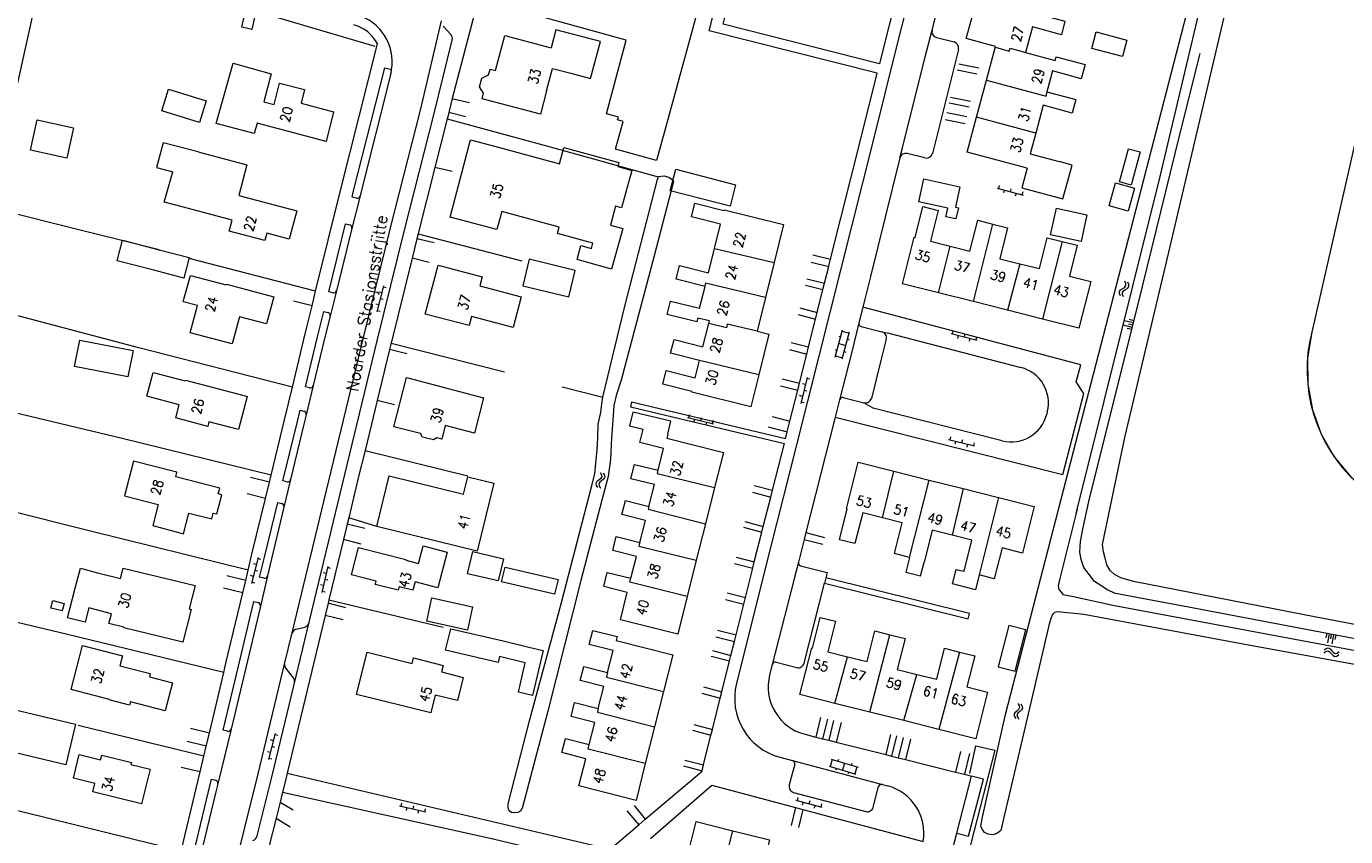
# Model space of a CAD drawing. Header units: metres. Extents: x 189705 to 199106, y 581686 to 588448.
# Tile 462 of 555: x 198376 to 198593, y 585206 to 585339. Entities that reach past the tile are written whole.
import ezdxf

# ---------------------------------------------------------------- set-up
doc = ezdxf.new("R2010")
doc.units = ezdxf.units.M
doc.layers.add('B-WA-OG-GBKN-G', color=7, linetype='Continuous', lineweight=18)
doc.styles.add('Style-STANDARD', font='STANDARD.shx')

msp = doc.modelspace()

# ---------------------------------------------------------------- linework, layer by layer
at = {"layer": 'B-WA-OG-GBKN-G'}
for p, q in [((198535.938, 585312.416), (198535.805, 585311.934)), ((198535.612, 585311.987), (198539.854, 585310.817)), ((198536.769, 585311.668), (198536.636, 585311.186)), ((198537.866, 585311.884), (198537.733, 585311.402)), ((198538.697, 585311.136), (198538.564, 585310.654)), ((198539.794, 585311.352), (198539.661, 585310.87)), ((198435.021, 585295.95), (198433.926, 585291.688)), ((198435.455, 585295.632), (198434.971, 585295.756)), ((198555.648, 585295.006), (198555.843, 585295.283)), ((198555.843, 585295.283), (198556.183, 585295.507)), ((198556.129, 585294.868), (198556.317, 585295.135)), ((198556.183, 585295.507), (198556.523, 585295.733)), ((198556.317, 585295.135), (198556.66, 585295.369)), ((198556.523, 585295.733), (198556.715, 585296)), ((198556.7, 585296.336), (198556.532, 585296.709)), ((198556.66, 585295.369), (198557.001, 585295.592)), ((198556.715, 585296), (198556.7, 585296.336)), ((198557.001, 585295.592), (198557.193, 585295.859)), ((198557.176, 585296.196), (198557.009, 585296.569)), ((198557.193, 585295.859), (198557.176, 585296.196)), ((198434.225, 585292.851), (198433.74, 585292.975)), ((198434.722, 585294.788), (198434.238, 585294.912)), ((198434.958, 585293.695), (198434.473, 585293.819)), ((198555.666, 585294.68), (198555.648, 585295.006)), ((198555.834, 585294.309), (198555.666, 585294.68)), ((198556.145, 585294.54), (198556.129, 585294.868)), ((198556.311, 585294.168), (198556.145, 585294.54)), ((198434.46, 585291.758), (198433.976, 585291.882)), ((198509.04, 585284.276), (198510.235, 585288.718)), ((198528.361, 585288.559), (198528.24, 585288.074)), ((198557.758, 585289.149), (198556.297, 585289.512)), ((198557.94, 585289.879), (198556.479, 585290.243)), ((198557.667, 585288.784), (198556.937, 585288.965)), ((198557.849, 585289.514), (198557.119, 585289.696)), ((198558.031, 585290.244), (198557.3, 585290.426)), ((198509.638, 585286.497), (198510.796, 585286.185)), ((198509.647, 585287.685), (198509.937, 585287.607)), ((198510.183, 585288.525), (198511.342, 585288.213)), ((198510.199, 585283.964), (198511.394, 585288.406)), ((198511.069, 585287.199), (198511.359, 585287.121)), ((198528.046, 585288.122), (198532.315, 585287.057)), ((198529.21, 585287.831), (198529.089, 585287.346)), ((198530.302, 585288.075), (198530.181, 585287.589)), ((198531.151, 585287.347), (198531.03, 585286.862)), ((198532.242, 585287.59), (198532.121, 585287.105)), ((198509.05, 585285.466), (198509.339, 585285.388)), ((198509.092, 585284.469), (198510.251, 585284.157)), ((198510.524, 585285.173), (198510.814, 585285.095)), ((198504.447, 585280.946), (198503.439, 585276.663)), ((198504.172, 585279.778), (198503.685, 585279.892)), ((198504.888, 585280.637), (198504.401, 585280.751)), ((198503.714, 585277.831), (198503.227, 585277.946)), ((198504.43, 585278.69), (198503.943, 585278.804)), ((198503.971, 585276.743), (198503.485, 585276.858)), ((198484.832, 585274.371), (198489.104, 585273.315)), ((198485.146, 585274.808), (198485.026, 585274.323)), ((198485.997, 585274.083), (198485.877, 585273.598)), ((198487.088, 585274.328), (198486.968, 585273.843)), ((198487.939, 585273.603), (198487.819, 585273.118)), ((198489.029, 585273.849), (198488.909, 585273.363)), ((198527.647, 585270.77), (198531.915, 585269.701)), ((198527.963, 585271.206), (198527.841, 585270.721)), ((198528.811, 585270.478), (198528.69, 585269.993)), ((198529.903, 585270.72), (198529.781, 585270.235)), ((198530.751, 585269.992), (198530.63, 585269.507)), ((198531.843, 585270.234), (198531.721, 585269.749)), ((198470.511, 585265.332), (198470.717, 585264.98)), ((198470.717, 585264.98), (198470.769, 585264.656)), ((198471, 585265.245), (198471.208, 585264.895)), ((198471.208, 585264.895), (198471.263, 585264.572)), ((198469.982, 585263.841), (198469.821, 585263.554)), ((198469.821, 585263.554), (198469.875, 585263.221)), ((198469.875, 585263.221), (198470.083, 585262.869)), ((198470.297, 585264.1), (198469.982, 585263.841)), ((198470.612, 585264.37), (198470.297, 585264.1)), ((198470.473, 585263.754), (198470.312, 585263.467)), ((198470.312, 585263.467), (198470.365, 585263.134)), ((198470.365, 585263.134), (198470.572, 585262.782)), ((198470.787, 585264.016), (198470.473, 585263.754)), ((198470.769, 585264.656), (198470.612, 585264.37)), ((198471.1, 585264.276), (198470.787, 585264.016)), ((198471.263, 585264.572), (198471.1, 585264.276)), ((198414.449, 585251.411), (198413.38, 585247.143)), ((198414.157, 585250.247), (198413.672, 585250.368)), ((198414.885, 585251.095), (198414.4, 585251.217)), ((198425.897, 585249.932), (198424.885, 585245.65)), ((198426.338, 585249.622), (198425.851, 585249.737)), ((198413.671, 585248.307), (198413.186, 585248.428)), ((198414.399, 585249.155), (198413.914, 585249.277)), ((198425.621, 585248.764), (198425.134, 585248.879)), ((198425.877, 585247.676), (198425.391, 585247.791)), ((198413.913, 585247.215), (198413.428, 585247.337)), ((198425.161, 585246.818), (198424.674, 585246.933)), ((198425.417, 585245.73), (198424.931, 585245.845)), ((198589.642, 585238.951), (198589.502, 585238.211)), ((198590.012, 585238.882), (198589.734, 585237.401)), ((198590.382, 585238.812), (198590.243, 585238.072)), ((198590.752, 585238.742), (198590.474, 585237.262)), ((198591.122, 585238.673), (198590.983, 585237.932)), ((198589.151, 585235.781), (198589.492, 585236.004)), ((198589.214, 585236.274), (198589.554, 585236.499)), ((198589.492, 585236.004), (198589.814, 585236.071)), ((198589.554, 585236.499), (198589.874, 585236.569)), ((198589.814, 585236.071), (198590.107, 585235.929)), ((198589.874, 585236.569), (198590.178, 585236.42)), ((198590.107, 585235.929), (198590.391, 585235.627)), ((198590.178, 585236.42), (198590.453, 585236.12)), ((198590.391, 585235.627), (198590.666, 585235.325)), ((198590.453, 585236.12), (198590.729, 585235.82)), ((198590.666, 585235.325), (198590.96, 585235.178)), ((198590.729, 585235.82), (198591.024, 585235.672)), ((198590.96, 585235.178), (198591.29, 585235.248)), ((198591.024, 585235.672), (198591.353, 585235.741)), ((198591.29, 585235.248), (198591.632, 585235.472)), ((198591.353, 585235.741), (198591.695, 585235.965)), ((198538.511, 585225.942), (198538.361, 585225.649)), ((198538.817, 585226.212), (198538.511, 585225.942)), ((198539.122, 585226.493), (198538.817, 585226.212)), ((198539.005, 585225.872), (198538.854, 585225.579)), ((198538.986, 585227.451), (198539.205, 585227.106)), ((198539.309, 585226.145), (198539.005, 585225.872)), ((198539.268, 585226.784), (198539.122, 585226.493)), ((198539.205, 585227.106), (198539.268, 585226.784)), ((198539.612, 585226.416), (198539.309, 585226.145)), ((198539.478, 585227.381), (198539.699, 585227.039)), ((198539.765, 585226.718), (198539.612, 585226.416)), ((198539.699, 585227.039), (198539.765, 585226.718)), ((198538.361, 585225.649), (198538.427, 585225.318)), ((198538.427, 585225.318), (198538.647, 585224.974)), ((198538.854, 585225.579), (198538.918, 585225.249)), ((198538.918, 585225.249), (198539.139, 585224.905)), ((198417.263, 585222.516), (198416.155, 585218.258)), ((198417.696, 585222.196), (198417.213, 585222.322)), ((198416.457, 585219.419), (198415.973, 585219.545)), ((198416.961, 585221.355), (198416.477, 585221.481)), ((198417.193, 585220.261), (198416.709, 585220.387)), ((198416.689, 585218.325), (198416.205, 585218.451)), ((198508.57, 585218.253), (198508.236, 585217.101)), ((198508.378, 585218.309), (198512.796, 585217.025)), ((198509.568, 585218.275), (198509.485, 585217.987)), ((198510.587, 585217.667), (198510.252, 585216.515)), ((198511.775, 585217.634), (198511.691, 585217.346)), ((198508.043, 585217.157), (198512.461, 585215.873)), ((198509.246, 585216.807), (198509.162, 585216.519)), ((198511.26, 585216.222), (198511.177, 585215.934)), ((198512.604, 585217.081), (198512.269, 585215.929)), ((198437.953, 585211.111), (198437.839, 585210.624)), ((198502.619, 585211.59), (198506.875, 585210.472)), ((198502.94, 585212.023), (198502.813, 585211.539)), ((198503.78, 585211.285), (198503.653, 585210.802)), ((198504.874, 585211.515), (198504.747, 585211.031)), ((198505.714, 585210.777), (198505.587, 585210.293)), ((198506.808, 585211.007), (198506.681, 585210.523)), ((198437.644, 585210.67), (198441.928, 585209.667)), ((198438.813, 585210.396), (198438.699, 585209.91)), ((198439.9, 585210.655), (198439.786, 585210.168)), ((198440.76, 585209.941), (198440.646, 585209.454)), ((198441.848, 585210.199), (198441.734, 585209.713))]:
    msp.add_line(p, q, dxfattribs=at)
at = {"layer": 'B-WA-OG-GBKN-G', "flags": 128}
for points in [[(198620.069, 585235.516), (198587.899, 585241.64), (198557.962, 585247.469), (198555.883, 585248.043), (198554.846, 585248.61), (198554.139, 585249.276), (198553.562, 585250.195), (198553.29, 585251.315), (198553.018, 585252.359), (198552.874, 585253.529), (198556.558, 585271.093), (198563.74, 585301.467), (198573.02, 585340.952), (198581.958, 585378.838), (198591.347, 585419.414), (198599.423, 585454.002), (198605.166, 585478.718), (198607.712, 585489.935), (198608.234, 585491.889)], [(198617.013, 585419.425), (198587.169, 585288.343)], [(198376.649, 585348.704), (198377.55, 585351.815), (198433.602, 585335.253)], [(198517.224, 585353.144), (198521.302, 585352.113), (198517.092, 585335.461), (198516.326, 585332.386), (198490.678, 585338.869), (198491.913, 585343.755)], [(198523.515, 585352.709), (198519.032, 585334.974), (198515.31, 585320.036), (198509.955, 585298.731), (198502.732, 585269.902), (198497.36, 585248.722), (198492.866, 585230.736)], [(198524.923, 585337.904), (198527.349, 585347.435), (198528.385, 585351.537)], [(198508.288, 585300.306), (198513.37, 585320.522), (198515.934, 585330.814), (198488.373, 585337.782), (198491.521, 585350.231)], [(198374.55, 585327.003), (198378.937, 585346.823), (198379.098, 585347.966), (198378.974, 585348.45), (198378.443, 585348.835), (198377.834, 585348.915), (198376.46, 585348.671), (198376.025, 585348.115)], [(198487.71, 585345.72), (198481.04, 585321.03), (198479.78, 585316.5), (198473.05, 585318.39), (198474.28, 585322.91), (198473.38, 585323.16), (198473.51, 585323.61), (198471.57, 585324.14), (198474.81, 585336.25), (198458.18, 585340.82)], [(198450.512, 585342.989), (198446.24, 585326.704)], [(198536.995, 585225.655), (198567.057, 585342.153), (198567.906, 585342.799), (198569.062, 585342.507), (198568.949, 585341.744)], [(198535.36, 585335.2), (198530.55, 585336.5), (198532.153, 585342.446)], [(198542, 585340.64), (198546.72, 585339.36), (198546.13, 585337.14), (198541.41, 585338.42), (198540.27, 585334.21)], [(198548.567, 585258.593), (198562.306, 585313.907), (198568.949, 585341.744)], [(198413.88, 585339.97), (198413.43, 585337.97), (198411.77, 585338.37), (198412.22, 585340.36), (198413.88, 585339.97)], [(198420.02, 585239.033), (198426.405, 585265.546), (198431.725, 585287.46), (198436.225, 585305.668), (198441.065, 585324.792), (198444.511, 585339.423)], [(198446.041, 585337.177), (198444.761, 585338.546)], [(198414.293, 585205.734), (198416.686, 585215.367), (198422.48, 585239.424), (198428.641, 585265.005), (198433.959, 585286.913), (198438.456, 585305.11), (198443.295, 585324.228), (198446.28, 585336.25)], [(198461.74, 585327.95), (198460.73, 585324.11), (198451.19, 585326.63), (198451.4, 585327.55), (198450.74, 585328.59), (198451.12, 585330.02), (198452.23, 585330.57), (198452.48, 585331.49), (198453.35, 585331.25), (198454.88, 585337.02), (198462.491, 585335.007)], [(198465.693, 585330.831), (198468.956, 585329.968), (198470.561, 585336.038), (198463.274, 585337.966), (198462.491, 585335.007)], [(198519.651, 585316.928), (198520.065, 585318.592), (198523.805, 585333.51), (198524.923, 585337.904)], [(198525.645, 585336.688), (198528.544, 585335.951)], [(198556.149, 585333.571), (198551.114, 585334.892), (198551.823, 585337.594), (198556.858, 585336.273), (198556.149, 585333.571)], [(198423.881, 585295.057), (198428.011, 585311.804), (198434.02, 585335.635)], [(198529.267, 585334.739), (198524.984, 585317.655)], [(198533.863, 585329.667), (198535.36, 585335.2)], [(198535.336, 585335.112), (198537.586, 585334.45), (198537.731, 585334.956), (198540.281, 585334.249)], [(198540.27, 585334.21), (198545.13, 585332.89), (198545.3, 585333.52), (198550.03, 585332.24), (198549.4, 585329.93), (198544.66, 585331.2), (198543.74, 585327.78)], [(198634.571, 585231.372), (198632.741, 585231.309), (198619.977, 585233.356), (198595.163, 585237.903), (198566.951, 585243.263), (198555.026, 585245.508), (198553.633, 585246.077), (198552.774, 585246.718), (198551.586, 585247.489), (198550.679, 585248.614), (198549.824, 585249.789), (198549.376, 585251.063), (198549.131, 585252.285), (198549.27, 585254.038), (198549.641, 585256.043), (198550.639, 585260.611), (198559.431, 585295.855), (198565.557, 585320.797), (198568.874, 585334.073)], [(198426.82, 585324.51), (198425.62, 585319.64), (198414.27, 585322.63), (198413.82, 585320.92), (198407.56, 585322.57), (198410.38, 585332.47), (198416.6, 585330.74), (198415.4, 585326.11), (198417.06, 585325.68), (198417.98, 585329.2), (198422.07, 585328.13), (198421.49, 585325.9), (198426.82, 585324.51)], [(198529.336, 585332.39), (198532.583, 585331.731)], [(198430.551, 585310.339), (198429.856, 585310.512), (198430.049, 585311.295), (198435.195, 585331.706), (198436.338, 585331.419)], [(198436.2, 585330.754), (198431.23, 585310.997), (198431.157, 585310.703)], [(198461.74, 585327.95), (198462.73, 585331.608), (198465.693, 585330.831)], [(198529.049, 585331.375), (198532.296, 585330.717)], [(198532.229, 585323.624), (198533.863, 585329.667)], [(198533.863, 585329.667), (198543.624, 585327.039), (198543.795, 585327.765)], [(198404.856, 585322.754), (198398.651, 585324.677), (198399.744, 585328.204), (198405.949, 585326.281), (198404.856, 585322.754)], [(198543.74, 585327.78), (198548.48, 585326.5), (198547.88, 585324.28), (198543.15, 585325.56), (198541.924, 585321.007)], [(198446.24, 585326.704), (198445.693, 585324.379)], [(198449.091, 585325.948), (198446.226, 585326.642)], [(198527.729, 585325.976), (198531.018, 585325.309)], [(198527.957, 585326.911), (198531.247, 585326.244)], [(198383.075, 585316.882), (198377.113, 585318.201), (198378.22, 585323.203), (198384.182, 585321.884), (198383.075, 585316.882)], [(198445.447, 585323.357), (198443.43, 585315.388)], [(198445.693, 585324.379), (198445.525, 585323.664), (198445.447, 585323.357)], [(198445.447, 585323.357), (198462.927, 585318.6), (198480.055, 585313.83)], [(198448.521, 585323.695), (198445.693, 585324.379)], [(198527.061, 585323.248), (198530.351, 585322.581)], [(198527.343, 585324.401), (198530.633, 585323.734)], [(198540.52, 585315.268), (198530.67, 585317.86), (198532.229, 585323.624)], [(198541.924, 585321.007), (198532.229, 585323.624)], [(198541.924, 585321.007), (198541.01, 585317.61), (198545.75, 585316.34)], [(198404.62, 585317.91), (198398.867, 585319.422), (198397.799, 585315.36), (198400.443, 585314.665)], [(198454.388, 585308.139), (198453.61, 585305.17), (198445.91, 585307.22), (198449.28, 585319.9), (198453.41, 585318.81)], [(198453.41, 585318.81), (198463.866, 585315.963), (198464.592, 585318.626), (198473.599, 585316.17), (198473.417, 585315.501), (198475.694, 585314.881), (198474.017, 585308.732), (198473.054, 585308.995), (198472.217, 585305.926), (198474.223, 585305.379), (198472.403, 585298.706), (198466.733, 585300.253), (198467.366, 585302.574), (198469.084, 585302.106), (198469.322, 585302.978), (198463.518, 585304.56), (198463.794, 585305.573), (198454.388, 585308.139)], [(198404.62, 585317.91), (198412.61, 585315.81), (198411.27, 585310.75), (198420.77, 585308.25), (198419.55, 585303.63), (198415.88, 585304.59), (198415.57, 585303.38), (198409.72, 585304.92), (198410.2, 585306.75), (198402.24, 585308.84)], [(198519.651, 585316.928), (198514.827, 585297.505), (198513.58, 585292.471)], [(198523.771, 585316.929), (198520.865, 585317.657)], [(198557.579, 585312.491), (198555.678, 585313.009), (198557.159, 585318.447), (198559.06, 585317.929), (198557.579, 585312.491)], [(198402.24, 585308.84), (198399.052, 585309.684), (198400.443, 585314.665)], [(198443.43, 585315.388), (198440.687, 585304.551), (198440.674, 585304.497)], [(198446.247, 585314.707), (198443.43, 585315.388)], [(198491.817, 585309.002), (198481.99, 585311.549), (198482.905, 585315.08), (198492.732, 585312.533), (198491.817, 585309.002)], [(198540.52, 585315.268), (198539.657, 585312.05), (198546.38, 585310.233), (198547.876, 585315.765), (198545.75, 585316.34)], [(198470.938, 585277.697), (198474.552, 585292.617), (198479.936, 585313.371), (198480.067, 585313.878), (198480.525, 585313.926), (198481.008, 585313.973), (198481.895, 585313.713), (198482.223, 585313.431), (198482.551, 585313.072), (198479.389, 585300.894), (198473.982, 585280.496), (198473.125, 585277.961), (198472.757, 585276.337), (198472.588, 585273.948), (198472.389, 585271.052), (198472.236, 585267.52), (198471.809, 585264.676), (198470.816, 585260.795), (198467.367, 585247.627), (198461.952, 585226.213), (198457.799, 585210.457), (198457.515, 585209.849), (198457.005, 585209.573), (198456.522, 585209.526), (198455.963, 585209.606), (198455.609, 585209.863), (198455.46, 585210.347), (198455.414, 585211.008), (198458.943, 585224.607), (198464.165, 585244.015), (198469.078, 585262.967), (198469.653, 585265.149), (198469.873, 585267.461), (198470.011, 585269.01), (198470.153, 585271.068), (198470.22, 585273.254), (198470.615, 585275.208), (198470.778, 585276.605), (198470.938, 585277.697)], [(198522.767, 585309.717), (198523.581, 585313.489), (198529.477, 585312.217), (198528.756, 585308.875), (198529.249, 585308.768), (198528.852, 585306.928), (198527.189, 585307.286), (198527.493, 585308.697), (198522.767, 585309.717)], [(198557.055, 585308.22), (198553.953, 585309.101), (198555.014, 585312.835), (198558.116, 585311.955), (198557.055, 585308.22)], [(198431.157, 585310.703), (198429.824, 585305.358)], [(198398.21, 585301.86), (198381.36, 585306.086), (198370.463, 585308.782)], [(198489.265, 585302.095), (198490.26, 585306.09), (198485.51, 585307.27), (198486.06, 585309.5), (198490.81, 585308.31), (198490.84, 585308.41), (198500.59, 585306), (198499.051, 585299.783)], [(198525.99, 585294.807), (198520.06, 585296.3), (198522.01, 585303.93), (198522.14, 585303.9), (198523.41, 585308.97), (198525.93, 585308.33), (198524.66, 585303.27), (198527.905, 585302.455)], [(198544.376, 585304.303), (198545.326, 585308.699), (198550.32, 585307.62), (198549.37, 585303.224), (198544.376, 585304.303)], [(198426.675, 585294.795), (198426.019, 585294.958), (198428.776, 585306.134), (198429.46, 585305.964)], [(198527.905, 585302.455), (198531.15, 585301.64), (198532.42, 585306.71), (198534.87, 585306.095)], [(198531.732, 585293.362), (198534.87, 585306.095)], [(198534.87, 585306.095), (198537.32, 585305.48), (198536.05, 585300.4), (198539.295, 585299.59)], [(198429.824, 585305.358), (198427.282, 585295.159)], [(198440.473, 585303.685), (198439.679, 585300.472)], [(198440.674, 585304.497), (198440.473, 585303.685)], [(198443.287, 585303.004), (198440.473, 585303.685)], [(198440.674, 585304.497), (198457.66, 585300.031)], [(198539.295, 585299.59), (198542.54, 585298.78), (198543.82, 585303.85), (198546.275, 585303.235)], [(198397.33, 585298.5), (198391.361, 585300.063), (198392.241, 585303.423), (198398.21, 585301.86)], [(198398.21, 585301.86), (198403.16, 585300.59), (198402.28, 585297.2), (198397.33, 585298.5)], [(198487.71, 585295.87), (198482.96, 585297.05), (198483.52, 585299.28), (198488.27, 585298.1), (198489.265, 585302.095)], [(198489.265, 585302.095), (198499.051, 585299.783)], [(198525.99, 585294.807), (198527.905, 585302.455)], [(198546.275, 585303.235), (198543.063, 585290.509)], [(198546.275, 585303.235), (198548.73, 585302.62), (198547.46, 585297.54), (198550.94, 585296.67), (198548.98, 585289.02), (198543.063, 585290.509)], [(198423.881, 585295.057), (198403.126, 585300.459)], [(198439.679, 585300.472), (198436.245, 585286.579)], [(198442.475, 585299.795), (198439.679, 585300.472)], [(198466.448, 585298.477), (198458.876, 585300.306), (198457.825, 585295.956), (198465.397, 585294.126), (198466.448, 585298.477)], [(198499.051, 585299.783), (198497.625, 585294.024)], [(198505.095, 585299.861), (198507.987, 585299.105)], [(198505.392, 585301.062), (198508.288, 585300.306)], [(198507.987, 585299.105), (198508.016, 585299.223), (198508.288, 585300.306)], [(198539.295, 585299.59), (198537.304, 585291.959)], [(198402.29, 585293.75), (198403.35, 585297.67), (198409.21, 585296.12), (198409.24, 585296.23), (198417.01, 585294.18), (198415.83, 585289.71), (198411.381, 585290.879)], [(198457.56, 585294.14), (198456.24, 585289.12), (198449.44, 585290.91), (198449.05, 585289.43), (198441.86, 585291.33), (198443.99, 585299.33), (198451.18, 585297.43), (198450.78, 585295.94), (198457.56, 585294.14)], [(198507.303, 585296.376), (198507.987, 585299.105)], [(198423.3, 585292.702), (198423.881, 585295.057)], [(198427.282, 585295.159), (198426.246, 585291.004)], [(198488.331, 585289.756), (198488.44, 585290.19), (198486.52, 585290.67), (198486.36, 585290.03), (198481.51, 585291.24), (198482.07, 585293.45), (198486.81, 585292.27), (198487.71, 585295.87)], [(198497.625, 585294.024), (198487.799, 585296.399), (198487.681, 585295.877)], [(198504.163, 585296.088), (198507.042, 585295.335)], [(198504.421, 585297.13), (198507.303, 585296.376)], [(198506.107, 585291.603), (198507.042, 585295.335)], [(198507.042, 585295.335), (198507.303, 585296.376)], [(198420.066, 585279.319), (198394.907, 585285.809), (198366.763, 585293.238)], [(198411.381, 585290.879), (198410.212, 585286.43), (198403.316, 585288.242), (198404.49, 585292.71), (198402.173, 585293.319), (198402.29, 585293.75)], [(198423.3, 585292.702), (198420.226, 585293.446)], [(198497.625, 585294.024), (198496.262, 585288.518)], [(198531.732, 585293.362), (198525.99, 585294.807)], [(198537.304, 585291.959), (198531.732, 585293.362)], [(198420.066, 585279.319), (198422.167, 585288.109), (198423.3, 585292.702)], [(198422.875, 585279.234), (198422.241, 585279.386), (198424.208, 585287.613), (198425.233, 585291.772), (198425.882, 585291.61)], [(198426.246, 585291.004), (198425.329, 585287.327), (198423.478, 585279.604)], [(198502.968, 585291.248), (198505.831, 585290.499)], [(198503.241, 585292.353), (198506.107, 585291.603)], [(198505.831, 585290.499), (198506.107, 585291.603)], [(198509.043, 585274.399), (198546.38, 585264.999), (198549.833, 585278.274), (198548.575, 585280.225), (198549.308, 585283.023), (198513.58, 585292.471)], [(198513.58, 585292.471), (198512.94, 585289.887)], [(198543.063, 585290.509), (198537.304, 585291.959)], [(198486.82, 585283.73), (198482.07, 585284.92), (198482.63, 585287.15), (198487.38, 585285.96), (198488.331, 585289.756)], [(198496.262, 585288.518), (198491.358, 585289.652), (198491.247, 585289.059), (198488.331, 585289.756)], [(198504.686, 585285.928), (198505.831, 585290.499)], [(198512.94, 585289.887), (198511.708, 585284.909), (198509.769, 585277.263)], [(198513.306, 585289.282), (198516.703, 585288.44)], [(198393.099, 585281.036), (198384.357, 585282.753), (198385.202, 585287.055), (198393.944, 585285.337), (198393.099, 585281.036)], [(198436.245, 585286.579), (198436.193, 585286.365), (198435.981, 585285.494)], [(198436.245, 585286.579), (198454.861, 585281.826)], [(198496.262, 585288.518), (198498.2, 585288.03), (198496.548, 585281.385)], [(198501.838, 585286.673), (198504.686, 585285.928)], [(198517.433, 585287.229), (198516.561, 585283.707), (198514.985, 585277.488)], [(198516.703, 585288.44), (198517.846, 585288.176), (198539.511, 585282.57)], [(198587.169, 585288.343), (198586.481, 585284.123), (198586.518, 585279.848), (198587.278, 585275.641), (198588.74, 585271.624), (198590.862, 585267.912), (198593.582, 585264.614), (198596.822, 585261.824), (198600.487, 585259.623), (198604.472, 585258.075), (198608.662, 585257.225), (198612.935, 585257.097), (198617.169, 585257.694), (198621.239, 585259), (198625.03, 585260.978), (198628.431, 585263.568), (198631.344, 585266.698), (198633.684, 585270.276), (198635.385, 585274.198), (198636.396, 585278.352)], [(198435.981, 585285.494), (198433.955, 585277.149)], [(198438.827, 585284.805), (198435.981, 585285.494)], [(198501.549, 585285.502), (198504.393, 585284.759)], [(198503.198, 585279.991), (198504.393, 585284.759)], [(198504.393, 585284.759), (198504.686, 585285.928)], [(198496.548, 585281.385), (198495.24, 585276.12), (198485.53, 585278.54), (198485.56, 585278.64), (198480.8, 585279.83), (198481.36, 585282.07), (198486.11, 585280.88), (198486.82, 585283.73)], [(198496.548, 585281.385), (198486.82, 585283.73)], [(198412.64, 585277.83), (198411.21, 585272.38), (198406.39, 585273.68), (198406.18, 585272.91), (198400.95, 585274.31), (198401.52, 585276.45), (198396.23, 585277.86), (198397.22, 585281.76), (198402.5, 585280.35), (198402.53, 585280.48), (198412.33, 585277.91), (198412.64, 585277.83)], [(198451.41, 585277.6), (198449.91, 585271.8), (198445.14, 585273.04), (198444.57, 585270.82), (198443.77, 585271.03), (198443.22, 585270.69), (198441.4, 585271.16), (198441.08, 585271.73), (198436.71, 585272.85), (198438.77, 585280.9), (198451.41, 585277.6)], [(198500.363, 585280.732), (198503.198, 585279.991)], [(198502.907, 585278.831), (198503.198, 585279.991)], [(198416.581, 585264.89), (198392.182, 585270.933), (198363.106, 585277.875)], [(198416.581, 585264.89), (198418.789, 585273.979), (198420.066, 585279.319)], [(198423.478, 585279.604), (198422.325, 585274.794)], [(198464.319, 585279.37), (198470.944, 585277.722)], [(198500.061, 585279.575), (198502.907, 585278.831)], [(198501.633, 585273.743), (198502.907, 585278.831)], [(198433.955, 585277.149), (198431.972, 585268.977)], [(198436.79, 585276.436), (198433.955, 585277.149)], [(198500.909, 585270.853), (198475.658, 585276.901), (198475.5, 585276.139), (198500.725, 585270.123)], [(198509.769, 585277.263), (198509.043, 585274.399)], [(198510.377, 585277.624), (198513.77, 585276.764)], [(198536.443, 585270.544), (198515.296, 585275.868), (198513.77, 585276.764)], [(198419.168, 585263.799), (198418.515, 585263.956), (198420.831, 585273.487), (198421.323, 585275.548), (198421.955, 585275.396)], [(198422.325, 585274.794), (198421.958, 585273.266), (198419.771, 585264.168)], [(198481.62, 585271.62), (198482.134, 585273.761), (198475.904, 585275.256), (198475.358, 585272.979), (198477.586, 585272.444)], [(198498.734, 585274.501), (198501.633, 585273.743)], [(198501.195, 585271.995), (198501.633, 585273.743)], [(198509.043, 585274.399), (198504.254, 585255.506)], [(198543.826, 585275.297), (198543.726, 585274.898)], [(198480.01, 585265.7), (198480.91, 585269.29), (198477.04, 585270.27), (198477.586, 585272.444)], [(198481.62, 585271.62), (198481.46, 585270.97), (198490.74, 585268.63), (198489.292, 585262.884)], [(198498.047, 585272.817), (198501.195, 585271.995)], [(198500.909, 585270.853), (198501.195, 585271.995)], [(198498.777, 585262.444), (198500.725, 585270.123)], [(198393.997, 585267.216), (198392.534, 585261.51), (198398.085, 585260.088), (198397.208, 585256.668), (198402.214, 585255.306), (198403.091, 585258.694), (198406.838, 585257.724), (198407.088, 585258.692), (198407.669, 585258.541), (198408.479, 585261.668), (198407.898, 585261.818), (198408.149, 585262.786), (198400.95, 585264.65), (198401.124, 585265.389), (198393.997, 585267.216)], [(198431.972, 585268.977), (198430.876, 585264.464), (198429.302, 585257.926)], [(198431.927, 585268.988), (198431.972, 585268.977)], [(198431.972, 585268.977), (198448.843, 585264.788)], [(198516.8, 585257.925), (198513.57, 585258.74), (198512.29, 585253.68), (198509.77, 585254.32), (198511.04, 585259.36), (198510.89, 585259.4), (198512.81, 585267.05), (198518.67, 585265.573)], [(198416.306, 585263.759), (198416.581, 585264.89)], [(198453.07, 585263.59), (198450.35, 585252.46), (198433.92, 585256.51), (198435.95, 585264.77), (198448.11, 585261.77), (198448.82, 585264.64), (198453.07, 585263.59)], [(198478.515, 585259.791), (198479.42, 585263.36), (198475.55, 585264.33), (198476.14, 585266.68), (198480.01, 585265.7)], [(198479.995, 585265.704), (198479.86, 585265.203), (198489.292, 585262.884)], [(198516.8, 585257.925), (198518.67, 585265.573)], [(198518.67, 585265.573), (198524.467, 585264.112)], [(198412.816, 585249.346), (198386.762, 585255.797), (198359.475, 585262.634)], [(198416.306, 585263.759), (198413.223, 585264.505)], [(198415.657, 585261.091), (198416.306, 585263.759)], [(198419.771, 585264.168), (198418.689, 585259.666)], [(198489.292, 585262.884), (198487.79, 585256.917)], [(198495.787, 585263.226), (198498.777, 585262.444)], [(198521.21, 585251.43), (198524.467, 585264.112)], [(198524.467, 585264.112), (198530.053, 585262.703)], [(198530.053, 585262.703), (198528.205, 585255.05)], [(198530.053, 585262.703), (198535.802, 585261.254)], [(198415.657, 585261.091), (198412.676, 585261.84)], [(198412.816, 585249.346), (198413.439, 585251.961), (198415.657, 585261.091)], [(198415.384, 585248.013), (198414.696, 585248.176), (198415.481, 585251.47), (198417.657, 585260.428), (198418.319, 585260.269)], [(198477.04, 585253.89), (198477.94, 585257.48), (198474.07, 585258.45), (198474.65, 585260.76), (198478.515, 585259.791)], [(198495.493, 585262.1), (198498.491, 585261.316)], [(198497.272, 585256.512), (198498.491, 585261.316)], [(198498.491, 585261.316), (198498.777, 585262.444)], [(198535.802, 585261.254), (198541.69, 585259.77), (198539.78, 585252.13), (198536.4, 585252.98), (198535.13, 585247.92), (198532.665, 585248.545)], [(198535.802, 585261.254), (198532.665, 585248.545)], [(198418.689, 585259.666), (198416.644, 585251.16), (198415.986, 585248.384)], [(198478.515, 585259.791), (198478.378, 585259.31), (198487.79, 585256.917)], [(198548.724, 585259.303), (198545.82, 585247.733), (198545.61, 585246.743), (198545.707, 585246.158), (198546.085, 585245.698), (198546.387, 585245.314), (198548.138, 585245.022), (198554.555, 585243.605), (198593.45, 585236.314), (198618.669, 585231.688), (198631.533, 585229.309), (198636.353, 585228.36), (198637.115, 585228.329), (198637.752, 585228.604), (198638.162, 585229.033), (198638.342, 585229.413), (198638.732, 585230.58)], [(198429.051, 585256.884), (198428.436, 585254.333)], [(198429.302, 585257.926), (198429.051, 585256.884)], [(198431.946, 585256.157), (198429.051, 585256.884)], [(198433.92, 585256.51), (198429.302, 585257.926)], [(198487.79, 585256.917), (198486.285, 585250.942)], [(198494.025, 585256.36), (198497.034, 585255.573)], [(198494.261, 585257.299), (198497.272, 585256.512)], [(198497.034, 585255.573), (198497.272, 585256.512)], [(198521.21, 585251.43), (198518.75, 585252.05), (198520.03, 585257.11), (198516.8, 585257.925)], [(198428.436, 585254.333), (198426.064, 585244.482)], [(198431.336, 585253.603), (198428.436, 585254.333)], [(198475.56, 585248), (198476.46, 585251.59), (198472.59, 585252.56), (198473.17, 585254.86), (198477.04, 585253.89)], [(198495.796, 585250.692), (198497.034, 585255.573)], [(198503.968, 585254.377), (198503.025, 585250.656)], [(198504.254, 585255.506), (198503.968, 585254.377)], [(198503.968, 585254.377), (198507.011, 585253.582)], [(198504.254, 585255.506), (198507.305, 585254.708)], [(198528.205, 585255.05), (198524.94, 585255.87), (198523.67, 585250.81)], [(198530.2, 585249.17), (198531.47, 585254.23), (198528.205, 585255.05)], [(198445.42, 585252.28), (198443.9, 585246.43), (198440.18, 585247.4), (198439.82, 585246.02), (198437.55, 585246.61), (198437.4, 585246.03), (198433.66, 585247), (198433.8, 585247.53), (198429.76, 585248.58), (198430.9, 585253.05), (198438.68, 585251.05), (198438.65, 585250.94), (198440.73, 585250.41), (198441.48, 585253.29), (198445.42, 585252.28)], [(198453.822, 585247.569), (198448.78, 585248.749), (198449.627, 585252.369), (198454.67, 585251.188), (198453.822, 585247.569)], [(198477.015, 585253.896), (198476.86, 585253.273), (198486.285, 585250.942)], [(198388.13, 585248.91), (198391.88, 585247.94), (198392.31, 585249.64), (198404.14, 585246.81), (198403.15, 585242.96), (198403.47, 585242.88), (198402.11, 585237.53), (198392.43, 585239.86), (198392.46, 585239.97), (198389.98, 585240.57), (198390.39, 585242.17), (198386.67, 585243.13), (198386.07, 585240.8), (198383.22, 585241.53), (198384.48, 585246.4)], [(198384.48, 585246.4), (198385.311, 585249.634), (198388.13, 585248.91)], [(198463.056, 585245.364), (198454.363, 585247.419), (198454.931, 585249.822), (198463.624, 585247.768), (198463.056, 585245.364)], [(198486.285, 585250.942), (198484.789, 585245)], [(198492.533, 585250.429), (198495.531, 585249.645)], [(198492.796, 585251.476), (198495.796, 585250.692)], [(198494.329, 585244.844), (198495.42, 585249.21), (198495.531, 585249.645)], [(198495.531, 585249.645), (198495.796, 585250.692)], [(198503.025, 585250.656), (198502.268, 585247.669), (198498.744, 585233.853)], [(198503.387, 585250.048), (198507.752, 585248.941), (198507.526, 585248.053)], [(198521.21, 585251.43), (198520.647, 585249.006), (198523.042, 585248.422), (198523.67, 585250.81)], [(198412.408, 585247.637), (198409.302, 585248.418)], [(198411.921, 585245.59), (198412.408, 585247.637)], [(198412.408, 585247.637), (198412.816, 585249.346)], [(198415.986, 585248.384), (198414.816, 585243.442)], [(198484.789, 585245), (198483.24, 585238.85), (198473.84, 585241.18), (198474.97, 585245.67), (198471.1, 585246.65), (198471.69, 585248.97), (198475.56, 585248)], [(198484.789, 585245), (198475.377, 585247.344), (198475.538, 585248.006)], [(198507.304, 585247.181), (198530.835, 585241.356), (198531.051, 585242.229), (198507.526, 585248.053)], [(198507.526, 585248.053), (198507.304, 585247.181)], [(198532.665, 585248.545), (198532.055, 585246.115), (198528.274, 585247.077), (198528.868, 585249.416), (198530.2, 585249.17)], [(198408.808, 585232.523), (198382.981, 585238.844), (198355.365, 585245.382)], [(198411.921, 585245.59), (198408.789, 585246.378)], [(198408.808, 585232.523), (198409.17, 585234.05), (198411.921, 585245.59)], [(198491.326, 585245.629), (198494.329, 585244.844)], [(198503.959, 585234.071), (198507.304, 585247.181)], [(198382.66, 585243.88), (198382.35, 585242.65), (198380.47, 585243.12), (198380.77, 585244.34), (198382.66, 585243.88)], [(198409.406, 585222.898), (198408.721, 585223.062), (198411.213, 585233.564), (198413.75, 585244.208), (198414.444, 585244.044)], [(198414.816, 585243.442), (198412.416, 585233.31), (198410.009, 585223.267)], [(198425.921, 585243.889), (198425.442, 585241.901)], [(198426.064, 585244.482), (198425.921, 585243.889)], [(198428.84, 585243.154), (198425.921, 585243.889)], [(198426.064, 585244.482), (198444.801, 585239.958)], [(198448.777, 585239.503), (198442.116, 585240.963), (198442.952, 585244.774), (198449.613, 585243.313), (198448.777, 585239.503)], [(198491.046, 585244.516), (198494.051, 585243.731)], [(198492.794, 585238.699), (198494.051, 585243.731)], [(198494.051, 585243.731), (198494.329, 585244.844)], [(198425.442, 585241.901), (198419.219, 585216.059)], [(198428.365, 585241.167), (198425.442, 585241.901)], [(198508.991, 585227.477), (198503.27, 585228.91), (198505.2, 585236.6), (198505.33, 585236.56), (198506.58, 585241.59), (198509.1, 585240.96), (198507.84, 585235.94), (198511.065, 585235.13)], [(198618.449, 585229.3), (198600.207, 585232.759), (198576.788, 585237.017), (198549.793, 585242.062), (198545.554, 585242.499), (198545.019, 585242.376), (198544.687, 585242.073), (198544.377, 585241.414), (198544.064, 585240.247), (198539.896, 585222.484), (198536.644, 585208.527), (198536.199, 585206.65), (198535.637, 585206.221), (198534.897, 585205.896), (198534.136, 585206.003), (198533.503, 585206.287), (198533.176, 585206.773), (198532.926, 585207.308), (198533.139, 585208.603), (198536.995, 585225.655)], [(198418.792, 585233.932), (198420.02, 585239.033)], [(198420.701, 585239.627), (198422.08, 585239.995)], [(198454.043, 585235.159), (198453.82, 585234.2), (198445.19, 585236.21), (198446.05, 585239.7), (198454.64, 585237.72)], [(198471.715, 585232.551), (198472.63, 585236.15), (198468.74, 585237.14), (198469.32, 585239.45), (198473.3, 585238.46), (198473.13, 585237.81), (198482.44, 585235.46), (198480.92, 585229.447)], [(198489.781, 585239.487), (198492.794, 585238.699)], [(198511.065, 585235.13), (198514.29, 585234.32), (198515.55, 585239.35), (198518.025, 585238.73)], [(198540.288, 585239.557), (198537.498, 585240.26), (198535.781, 585233.448), (198538.572, 585232.745), (198540.288, 585239.557)], [(198400.4, 585230.85), (198399.22, 585226.25), (198393.51, 585227.74), (198393.37, 585227.18), (198390.04, 585228.04), (198390.06, 585228.14), (198383.78, 585229.76), (198385.64, 585236.99), (198392.2, 585235.3), (198391.78, 585233.66), (198396.77, 585232.37), (198396.62, 585231.82), (198400.4, 585230.85)], [(198454.64, 585237.72), (198458.833, 585236.711)], [(198458.833, 585236.711), (198461.157, 585236.174), (198459.452, 585228.785), (198457.127, 585229.322), (198458.242, 585234.151)], [(198489.505, 585238.389), (198492.52, 585237.601)], [(198491.956, 585235.346), (198492.52, 585237.601)], [(198492.52, 585237.601), (198492.794, 585238.699)], [(198514.716, 585226.044), (198518.025, 585238.73)], [(198518.025, 585238.73), (198520.5, 585238.11), (198519.23, 585233.05), (198522.46, 585232.24)], [(198448.08, 585231.72), (198447.11, 585227.93), (198443.5, 585228.85), (198442.76, 585225.94), (198430.6, 585228.96), (198432.33, 585235.87), (198439.7, 585234), (198439.93, 585234.93), (198444.76, 585233.7), (198444.49, 585232.64), (198448.08, 585231.72)], [(198458.242, 585234.151), (198454.043, 585235.159)], [(198488.711, 585235.231), (198491.73, 585234.441)], [(198488.938, 585236.135), (198491.956, 585235.346)], [(198491.73, 585234.441), (198491.956, 585235.346)], [(198508.991, 585227.477), (198511.065, 585235.13)], [(198522.46, 585232.24), (198525.69, 585231.43), (198526.96, 585236.51), (198529.44, 585235.89)], [(198529.44, 585235.89), (198531.92, 585235.27), (198530.65, 585230.18), (198534.04, 585229.34), (198532.1, 585221.69), (198526.049, 585223.205)], [(198529.44, 585235.89), (198526.049, 585223.205)], [(198398.343, 585100.349), (198392.148, 585109.628), (198396.617, 585132.446), (198401.681, 585158.255), (198405.263, 585176.593), (198410.196, 585198.78), (198414.45, 585215.905), (198418.792, 585233.932)], [(198406.458, 585222.62), (198408.808, 585232.523)], [(198419.01, 585233.179), (198420.215, 585231.677)], [(198470.221, 585226.662), (198471.14, 585230.24), (198467.25, 585231.22), (198467.83, 585233.54), (198471.715, 585232.551)], [(198471.715, 585232.551), (198471.545, 585231.799), (198480.92, 585229.447)], [(198490.469, 585229.396), (198491.73, 585234.441)], [(198498.744, 585233.853), (198498.308, 585232.143)], [(198499.352, 585234.214), (198502.743, 585233.349)], [(198487.442, 585230.187), (198490.469, 585229.396)], [(198520.286, 585224.649), (198522.46, 585232.24)], [(198480.92, 585229.447), (198479.446, 585223.619)], [(198487.176, 585229.128), (198490.205, 585228.337)], [(198488.921, 585223.199), (198490.205, 585228.337)], [(198490.205, 585228.337), (198490.469, 585229.396)], [(198382.926, 585217.394), (198372.58, 585219.842), (198374.163, 585226.534), (198384.509, 585224.086), (198382.926, 585217.394)], [(198468.74, 585220.74), (198469.65, 585224.34), (198465.76, 585225.32), (198466.34, 585227.64), (198470.221, 585226.662)], [(198470.221, 585226.662), (198470.063, 585226.015), (198479.446, 585223.619)], [(198514.716, 585226.044), (198508.991, 585227.477)], [(198520.286, 585224.649), (198514.716, 585226.044)], [(198405.557, 585218.822), (198384.93, 585223.859)], [(198485.883, 585223.993), (198488.921, 585223.199)], [(198506.663, 585225.176), (198505.881, 585221.962)], [(198507.772, 585224.906), (198506.988, 585221.684)], [(198508.794, 585224.657), (198508.008, 585221.428)], [(198510.011, 585224.361), (198509.223, 585221.123)], [(198526.049, 585223.205), (198520.286, 585224.649)], [(198406.458, 585222.62), (198403.346, 585223.356)], [(198405.947, 585220.469), (198406.458, 585222.62)], [(198410.009, 585223.267), (198407.852, 585214.269)], [(198477.927, 585217.612), (198476.4, 585211.57), (198467.02, 585213.93), (198468.15, 585218.41), (198464.26, 585219.4), (198464.85, 585221.72), (198468.74, 585220.74)], [(198479.446, 585223.619), (198477.927, 585217.612)], [(198485.648, 585223.06), (198488.688, 585222.265)], [(198487.468, 585217.385), (198488.688, 585222.265)], [(198488.688, 585222.265), (198488.921, 585223.199)], [(198504.111, 585222.407), (198505.881, 585221.962)], [(198505.881, 585221.962), (198506.988, 585221.684)], [(198506.988, 585221.684), (198508.008, 585221.428)], [(198518.137, 585222.385), (198517.335, 585219.087)], [(198519.102, 585222.15), (198518.299, 585218.845)], [(198520.185, 585221.887), (198519.379, 585218.574)], [(198521.406, 585221.589), (198520.599, 585218.267)], [(198405.947, 585220.469), (198402.837, 585221.204)], [(198405.557, 585218.822), (198405.947, 585220.469)], [(198477.927, 585217.612), (198468.545, 585219.978), (198468.716, 585220.746)], [(198531.126, 585215.983), (198532.133, 585220.531), (198535.227, 585219.823), (198531.357, 585204.701), (198521.788, 585167.328), (198510.333, 585122.191), (198497.256, 585070.501)], [(198508.008, 585221.428), (198509.223, 585221.123)], [(198509.223, 585221.123), (198517.335, 585219.087)], [(198529.59, 585219.599), (198528.768, 585216.216)], [(198396.76, 585216.69), (198395.35, 585211), (198387.34, 585212.96), (198387.68, 585214.36), (198384.16, 585215.22), (198385.11, 585219.08), (198388.62, 585218.23), (198388.81, 585218.97), (198393.68, 585217.78), (198393.6, 585217.46), (198396.76, 585216.69)], [(198404.941, 585216.228), (198405.557, 585218.822)], [(198484.178, 585217.225), (198487.229, 585216.427)], [(198484.419, 585218.181), (198487.468, 585217.385)], [(198487.229, 585216.427), (198487.468, 585217.385)], [(198499.998, 585218.648), (198502.07, 585218.097)], [(198502.424, 585217.485), (198501.525, 585214.102)], [(198502.07, 585218.097), (198516.784, 585214.184)], [(198517.335, 585219.087), (198518.299, 585218.845)], [(198518.299, 585218.845), (198519.379, 585218.574)], [(198519.379, 585218.574), (198520.599, 585218.267)], [(198520.599, 585218.267), (198528.768, 585216.216)], [(198531.056, 585219.242), (198530.231, 585215.849)], [(198401.822, 585203.218), (198371.674, 585210.66), (198348.494, 585216.238)], [(198401.822, 585203.218), (198404.292, 585213.492), (198404.941, 585216.228)], [(198404.941, 585216.228), (198401.834, 585216.962)], [(198403.736, 585199.446), (198403.111, 585199.598), (198406.334, 585213.004), (198406.815, 585215.031), (198407.482, 585214.872)], [(198419.219, 585216.059), (198418.919, 585214.812), (198418.45, 585212.925)], [(198419.219, 585216.059), (198472.153, 585203.574), (198476.836, 585207.556)], [(198477.91, 585208.469), (198487.218, 585216.384), (198487.229, 585216.427)], [(198528.768, 585216.216), (198530.231, 585215.849)], [(198528.997, 585206.193), (198530.933, 585205.693), (198533.351, 585215.066), (198531.412, 585215.553)], [(198528.997, 585206.193), (198531.412, 585215.553)], [(198530.231, 585215.849), (198531.412, 585215.553)], [(198407.852, 585214.269), (198407.488, 585212.752), (198404.34, 585199.813)], [(198418.45, 585212.925), (198418.04, 585211.277)], [(198418.45, 585212.925), (198452.974, 585205.249), (198471.819, 585200.733), (198470.075, 585191.45), (198479.949, 585181.195), (198479.739, 585180.421)], [(198478.749, 585205.33), (198488.841, 585214.061), (198502.539, 585210.418)], [(198502.234, 585212.879), (198514.049, 585209.737)], [(198515.273, 585210.446), (198516.172, 585213.829)], [(198516.784, 585214.184), (198517.638, 585213.956)], [(198418.04, 585211.277), (198417.382, 585208.629)], [(198418.04, 585211.277), (198420.22, 585210.011)], [(198476.093, 585210.735), (198477.91, 585208.469)], [(198417.382, 585208.629), (198416.11, 585203.509), (198413.583, 585202.875), (198412.428, 585198.226), (198407.52, 585176.153), (198407.459, 585175.84)], [(198417.382, 585208.629), (198419.692, 585207.245)], [(198474.918, 585209.879), (198476.836, 585207.556)], [(198502.539, 585210.418), (198501.815, 585207.442)], [(198502.539, 585210.418), (198503.754, 585210.095)], [(198503.754, 585210.095), (198503.037, 585207.144)], [(198503.754, 585210.095), (198523.464, 585204.853)], [(198476.836, 585207.556), (198477.91, 585208.469)], [(198482.3, 585200.65), (198482.76, 585202.45), (198484.71, 585201.96), (198486.25, 585208.1), (198492.265, 585206.595)], [(198490.261, 585198.651), (198492.265, 585206.595)], [(198492.265, 585206.595), (198498.28, 585205.09), (198496.73, 585198.94), (198498.68, 585198.45), (198498.23, 585196.65)], [(198525.352, 585192.064), (198528.997, 585206.193)]]:
    msp.add_lwpolyline(points, dxfattribs=at)
at = {"layer": 'B-WA-OG-GBKN-G'}
for centre, radius, start, end in [((198428.444, 585332.707), 6.298, 27.70049, 74.18783), ((198428.442, 585332.705), 8, 350.74922, 74.17996), ((198445.305, 585336.493), 1.004, 345.99534, 42.91908), ((198525.892, 585337.657), 1, 165.7184, 255.68105), ((198528.297, 585334.982), 1, 345.93112, 75.70396), ((198428.386, 585332.722), 8.058, 345.8611, 350.69179), ((198520.621, 585316.688), 0.999, 75.85625, 166.1129), ((198524.014, 585317.899), 1, 255.9174, 345.885), ((198430.671, 585310.826), 0.501, 256.16699, 345.81612), ((198429.337, 585305.478), 0.501, 346.16699, 75.81612), ((198426.797, 585295.28), 0.5, 255.86598, 346.03376), ((198425.761, 585291.125), 0.5, 346.02423, 75.95889), ((198513.427, 585289.768), 0.501, 166.28628, 256.05813), ((198516.463, 585287.47), 0.999, 346.03666, 76.12712), ((198611.55, 585282.201), 25.143, 165.86074, 351.19368), ((198538.009, 585276.762), 5.999, 345.86457, 75.49592), ((198422.992, 585279.72), 0.5, 256.52493, 346.54151), ((198510.254, 585277.139), 0.501, 75.76671, 165.63274), ((198514.014, 585277.736), 1.002, 255.89706, 345.68308), ((198421.84, 585274.911), 0.499, 346.4461, 76.70516), ((198537.907, 585276.364), 6.001, 255.88224, 345.8623), ((198419.284, 585264.286), 0.501, 256.5439, 346.38439), ((198418.203, 585259.783), 0.5, 346.52493, 76.54151), ((198503.51, 585250.533), 0.5, 165.7467, 255.792), ((198415.499, 585248.5), 0.5, 256.66292, 346.6264), ((198414.33, 585243.557), 0.5, 346.64429, 76.78288), ((198420.992, 585238.606), 1.061, 105.89873, 156.29418), ((198421.823, 585240.96), 0.999, 284.93393, 346.49245), ((198419.834, 585233.826), 1.047, 174.17153, 218.12085), ((198499.227, 585233.731), 0.499, 75.52896, 165.87049), ((198502.991, 585234.317), 0.999, 255.6478, 345.75165), ((198419.436, 585231.052), 0.999, 346.41894, 38.75152), ((198502.566, 585228.311), 9.999, 165.96658, 255.1152), ((198506.06, 585230.166), 8, 165.69282, 255.90005), ((198409.522, 585223.385), 0.501, 256.5439, 346.38439), ((198501.941, 585217.614), 0.5, 345.03011, 75.06276), ((198407.366, 585214.386), 0.5, 346.52493, 76.54151), ((198502.491, 585213.845), 1, 165.10036, 255.10327), ((198516.656, 585213.699), 0.501, 75.24875, 164.98432), ((198515.581, 585206.223), 8.002, 350.13785, 75.10135), ((198514.307, 585210.703), 1, 255.07016, 345.09283), ((198413.324, 585205.973), 0.998, 285.31955, 346.12481)]:
    msp.add_arc(centre, radius, start, end, dxfattribs=at)

# ---------------------------------------------------------------- texts
at = {"layer": 'B-WA-OG-GBKN-G', "style": 'Style-STANDARD'}
for s, height, rotation, p in [('27', 1.6, 75.46349, (198539.414, 585335.849)), ('33', 1.6, 75.28269, (198460.207, 585328.888)), ('29', 1.6, 75.46349, (198542.769, 585328.932)), ('20', 1.6, 75.28269, (198419.538, 585322.668)), ('31', 1.6, 75.46349, (198540.598, 585322.754)), ('33', 1.6, 75.28269, (198539.29, 585317.653)), ('35', 1.6, 75.28269, (198454.024, 585310.097)), ('Noarder Stasjonsstrjitte', 2, 80.44347, (198430.841, 585278.551)), ('22', 1.6, 75.28269, (198413.616, 585304.765)), ('22', 1.6, 75.28269, (198493.828, 585302.088)), ('35', 1.6, 344.57403, (198522.016, 585300.39)), ('37', 1.6, 345.46349, (198528.446, 585298.665)), ('24', 1.6, 75.46349, (198492.566, 585296.812)), ('39', 1.6, 345.46349, (198534.358, 585297.104)), ('41', 1.6, 345.46349, (198539.72, 585295.81)), ('43', 1.6, 344.57403, (198544.687, 585294.663)), ('24', 1.6, 75.28269, (198407.27, 585291.542)), ('37', 1.6, 75.28269, (198448.709, 585291.834)), ('26', 1.6, 75.46349, (198491.181, 585290.901)), ('28', 1.6, 75.46349, (198490.022, 585284.803)), ('30', 1.6, 75.28269, (198489.32, 585279.498)), ('26', 1.6, 75.28269, (198405.014, 585274.782)), ('39', 1.6, 75.28269, (198444.256, 585273.335)), ('32', 1.6, 75.28269, (198483.521, 585264.644)), ('28', 1.6, 75.64422, (198398.34, 585261.503)), ('34', 1.6, 75.46349, (198482.394, 585259.587)), ('53', 1.6, 345.64422, (198512.374, 585260.069)), ('51', 1.6, 345.46349, (198518.507, 585258.616)), ('49', 1.6, 345.46349, (198524.034, 585257.292)), ('41', 1.6, 75.28269, (198448.652, 585255.918)), ('36', 1.6, 75.46349, (198480.849, 585253.767)), ('47', 1.6, 345.46349, (198529.434, 585255.982)), ('45', 1.6, 345.8804, (198535.249, 585255.073)), ('38', 1.6, 75.46349, (198479.805, 585247.73)), ('43', 1.6, 75.28269, (198438.979, 585246.328)), ('30', 1.6, 75.28269, (198393.046, 585242.942)), ('40', 1.6, 75.28269, (198477.944, 585241.782)), ('55', 1.6, 345.64422, (198505.294, 585233.201)), ('32', 1.6, 75.28269, (198388.612, 585230.544)), ('42', 1.6, 75.28269, (198475.226, 585231.355)), ('57', 1.6, 345.46349, (198511.372, 585231.685)), ('59', 1.6, 345.46349, (198517.285, 585230.208)), ('61', 1.6, 345.46349, (198523.338, 585228.839)), ('45', 1.6, 75.28269, (198442.349, 585227.571)), ('44', 1.6, 75.46349, (198474.351, 585226.19)), ('63', 1.6, 345.64422, (198527.89, 585227.551)), ('46', 1.6, 75.46349, (198472.809, 585220.981)), ('34', 1.6, 75.28269, (198390.364, 585212.891)), ('48', 1.6, 75.28269, (198470.808, 585214.127))]:
    msp.add_text(s, height=height, rotation=rotation, dxfattribs=at).set_placement(p)

doc.saveas('drawing.dxf')
